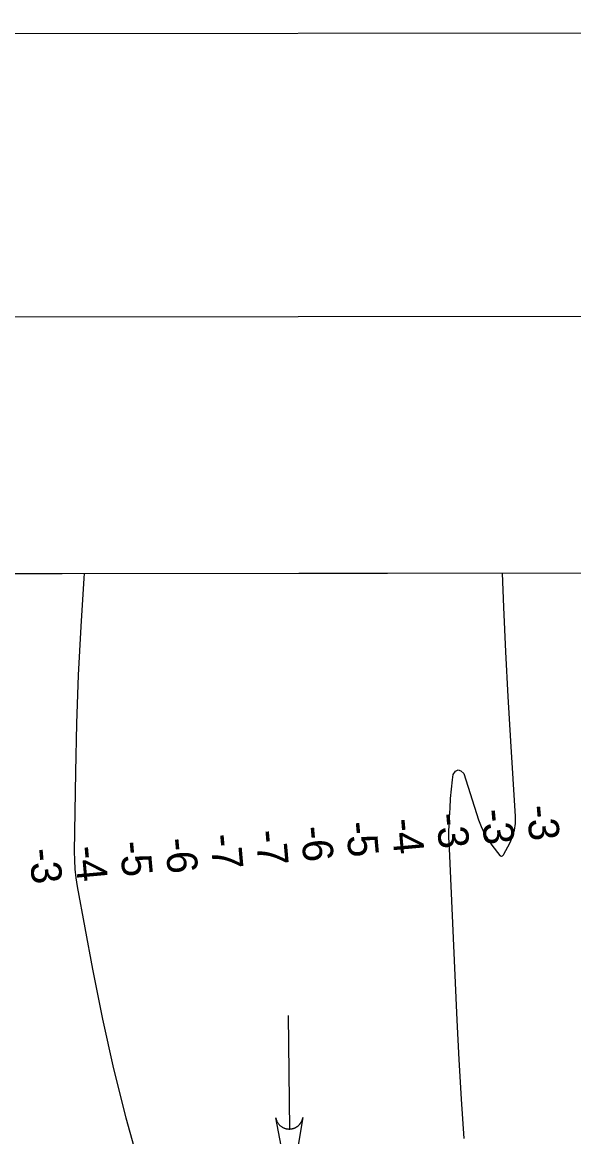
# Model space of a CAD drawing. Extents: x 3297753 to 3335611, y 652252 to 677623.
# Drawn here: x 3310374 to 3311589, y 674581 to 677039 of the extents above; entities that cross this region are included whole.
import ezdxf

# ---------------------------------------------------------------- set-up
doc = ezdxf.new("R2010")
doc.units = 0
for name, color, linetype in [('G-ANNO-NPLT', 7, 'Continuous'), ('V-ANNO-SYMB', 7, 'Continuous'), ('V-GRID-FRAM', 7, 'Continuous'), ('V-RIVR-RANG', 7, 'Continuous'), ('V-STRM-FLOW', 7, 'Continuous'), ('V-TOPO-DPTH', 7, 'Continuous'), ('V-TOPO-MINR', 7, 'Continuous')]:
    doc.layers.add(name, color=color, linetype=linetype)

msp = doc.modelspace()

# ---------------------------------------------------------------- linework, layer by layer
at = {"layer": 'G-ANNO-NPLT'}
msp.add_lwpolyline([(3298361, 652835.3), (3335027.7, 652872.7), (3335003.1, 677039.3), (3298336.4, 677002)], close=True, dxfattribs=at)
at = {"layer": 'V-ANNO-SYMB'}
msp.add_lwpolyline([(3301110.5, 653463.2), (3334193.7, 653496.9), (3334170.4, 676413.4), (3301087.2, 676379.8), (3301110.5, 653463.2)], dxfattribs=at)
at = {"layer": 'V-GRID-FRAM'}
msp.add_lwpolyline([(3301859.6, 675814.9), (3333399.1, 675847), (3333425.5, 657662.7), (3301870.2, 657630.6), (3301859.6, 675814.9)], dxfattribs=at)
at = {"layer": 'V-STRM-FLOW'}
msp.add_line((3310959.5, 674848.6), (3310962.6, 674598.2), dxfattribs=at)
msp.add_lwpolyline([(3310992.3, 674623.6), (3310964.3, 674456.6), (3310932.3, 674622.8), (3310933, 674619.9), (3310934, 674617.1), (3310934.5, 674616), (3310934.9, 674615.1), (3310935.5, 674613.9), (3310936.1, 674612.9), (3310936.7, 674612), (3310937.5, 674610.8), (3310938.4, 674609.6), (3310939, 674608.9), (3310939.7, 674608.1), (3310940.7, 674607), (3310941.6, 674606.2), (3310942.5, 674605.4), (3310943.1, 674604.9), (3310943.8, 674604.3), (3310944.7, 674603.7), (3310945.6, 674603.1), (3310946.4, 674602.6), (3310947.1, 674602.2), (3310948.2, 674601.6), (3310949.2, 674601.1), (3310950.1, 674600.7), (3310951.1, 674600.3), (3310952, 674599.9), (3310952.8, 674599.7), (3310953.4, 674599.5), (3310954.4, 674599.2), (3310955.4, 674598.9), (3310956.4, 674598.7), (3310957.3, 674598.6), (3310958.2, 674598.4), (3310959.2, 674598.3), (3310960.1, 674598.3), (3310961.3, 674598.2), (3310962.6, 674598.2), (3310963, 674598.2), (3310963.6, 674598.2), (3310964.3, 674598.3), (3310965.1, 674598.3), (3310965.7, 674598.4), (3310966.4, 674598.5), (3310967.2, 674598.6), (3310967.7, 674598.7), (3310968.5, 674598.8), (3310969.3, 674599), (3310969.8, 674599.1), (3310971.1, 674599.5), (3310971.8, 674599.7), (3310972.2, 674599.9), (3310973, 674600.2), (3310973.7, 674600.4), (3310974.4, 674600.7), (3310975.2, 674601.1), (3310975.9, 674601.5), (3310976.5, 674601.8), (3310977, 674602), (3310977.7, 674602.4), (3310978.3, 674602.8), (3310978.9, 674603.2), (3310979.6, 674603.6), (3310980.3, 674604.1), (3310981.1, 674604.7), (3310981.7, 674605.2), (3310982.3, 674605.7), (3310982.9, 674606.3), (3310983.4, 674606.7), (3310983.9, 674607.2), (3310984.6, 674608), (3310984.6, 674608), (3310985, 674608.5), (3310985.3, 674608.8), (3310985.8, 674609.3), (3310986.3, 674610), (3310986.7, 674610.6), (3310987.1, 674611), (3310987.5, 674611.7), (3310987.9, 674612.3), (3310988.2, 674612.8), (3310988.6, 674613.4), (3310989.1, 674614.2), (3310989.3, 674614.8), (3310989.5, 674615.2), (3310989.7, 674615.5), (3310989.9, 674616), (3310990.2, 674616.6), (3310990.4, 674617.2), (3310990.7, 674617.8), (3310990.9, 674618.4), (3310991.2, 674619.2), (3310991.3, 674619.7), (3310991.5, 674620.4), (3310991.8, 674621.3), (3310991.9, 674622), (3310992.1, 674622.5), (3310992.2, 674623), (3310992.2, 674623.3)], close=True, dxfattribs=at)
at = {"layer": 'V-TOPO-DPTH'}
msp.add_lwpolyline([(3309533.7, 675822.7), (3311707.5, 675824.9)], dxfattribs=at)
at = {"layer": 'V-TOPO-MINR'}
for points in [[(3310510.4, 675823.7), (3310509.6, 675813.2), (3310502.7, 675706.4), (3310497.1, 675599.5), (3310493.4, 675492.6), (3310491, 675385.6), (3310488.5, 675210.4), (3310488.8, 675191), (3310489.8, 675171.7), (3310492, 675152.5), (3310494.9, 675133.3), (3310528.4, 674950.7), (3310550.4, 674840.6), (3310574.7, 674731.2), (3310602.4, 674622.5), (3310632.5, 674514.5)], [(3311347.5, 674577.2), (3311341.3, 674664.2), (3311336.1, 674751.4), (3311331.7, 674838.6), (3311314.1, 675233.2), (3311313.9, 675238.2), (3311313.8, 675243.3), (3311313.9, 675248.3), (3311314, 675253.4), (3311315.2, 675285.1), (3311316.3, 675306), (3311317.7, 675326.9), (3311319.6, 675347.7), (3311321.9, 675368.5), (3311323.4, 675380.4), (3311328.6, 675387.5), (3311334.1, 675390.8), (3311340.1, 675388.5), (3311346.5, 675382.6), (3311379.2, 675280.4), (3311384.8, 675265.5), (3311391.4, 675251.1), (3311399.5, 675237.5), (3311408.6, 675224.5), (3311426.3, 675201.5), (3311427.4, 675200.6), (3311428.4, 675200.1), (3311429.7, 675200.1), (3311432.2, 675201.1), (3311434.3, 675203), (3311435.1, 675204.2), (3311448.3, 675228.9), (3311454.3, 675242.9), (3311458.6, 675257.2), (3311460.6, 675272), (3311460.8, 675287.2), (3311450, 675453.5), (3311444.1, 675552.2), (3311438.9, 675650.9), (3311434.8, 675749.6), (3311432.2, 675824.6)]]:
    msp.add_lwpolyline(points, dxfattribs=at)

# ---------------------------------------------------------------- texts
at = {"layer": 'V-RIVR-RANG'}
for s, p in [('-3', (3311285.6, 675293.5)), ('-3', (3311385.2, 675302.1)), ('-3', (3311484.9, 675310.8)), ('-6', (3310987, 675264.3)), ('-5', (3311086.5, 675274.6)), ('-4', (3311186.3, 675281.4)), ('-6', (3310688.1, 675238.4)), ('-7', (3310787.7, 675247.3)), ('-7', (3310887.4, 675255.9)), ('-3', (3310389, 675215.5)), ('-4', (3310488.9, 675220.8)), ('-5', (3310588.4, 675231.3))]:
    msp.add_text(s, height=67, rotation=275.1073, dxfattribs=at).set_placement(p)

doc.saveas('drawing.dxf')
